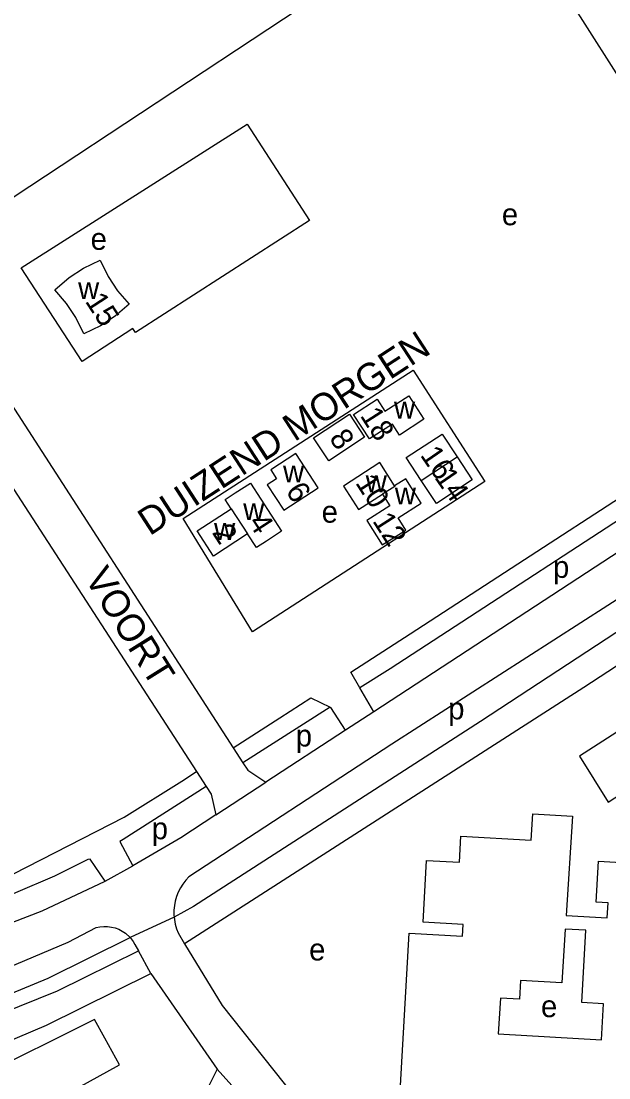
# Model space of a CAD drawing. Extents: x 159441 to 162086, y 388175 to 389787.
# Drawn here: x 159658.3 to 159765.8, y 389104.6 to 389297.7 of the extents above; entities that cross this region are included whole.
import ezdxf

# ---------------------------------------------------------------- set-up
doc = ezdxf.new("R2010")
doc.units = 0
for name, color, linetype in [('BLT_Basislijn', 7, 'Continuous'), ('BLT_Bebouwing', 7, 'Continuous'), ('BLT_Centroide', 7, 'Continuous'), ('BLT_Huisnummer', 7, 'Continuous'), ('BLT_Huisnummer_zonder_bebouwing', 7, 'Continuous'), ('BLT_Onderverdeling_panden', 7, 'Continuous'), ('BLT_Plantopo', 7, 'Continuous'), ('BLT_Straatnaam', 7, 'Continuous'), ('BLT_Vlakafsluiter', 7, 'Continuous')]:
    doc.layers.add(name, color=color, linetype=linetype)

msp = doc.modelspace()

# ---------------------------------------------------------------- linework, layer by layer
at = {"layer": 'BLT_Basislijn'}
for p, q in [((159632.53, 389249.52), (159744.65, 389323.51)), ((159751.94, 389312.03), (159802.13, 389232.96)), ((159729.99, 389233.96), (159743.05, 389213.57)), ((159749.12, 389198.56), (159802.13, 389232.96)), ((159654.86, 389215.4), (159690.37, 389160.58)), ((159729.42, 389185.78), (159749.12, 389198.56)), ((159718.55, 389178.74), (159729.42, 389185.78)), ((159705.59, 389170.39), (159711.29, 389174.07)), ((159711.29, 389174.07), (159714.77, 389172.36)), ((159714.77, 389172.36), (159698.86, 389162.19)), ((159717.63, 389168.15), (159714.89, 389172.31)), ((159697.09, 389164.92), (159705.59, 389170.39)), ((159717.63, 389168.15), (159703.01, 389158.62)), ((159697.09, 389164.92), (159698.86, 389162.19)), ((159687.68, 389158.85), (159690.37, 389160.58)), ((159690.37, 389160.58), (159692.12, 389157.88)), ((159677.15, 389152.25), (159687.68, 389158.85)), ((159656.9, 389141.92), (159677.15, 389152.25)), ((159673.65, 389140.54), (159678.74, 389143.36)), ((159663.23, 389122.81), (159678.26, 389130.29)), ((159687.01, 389131.11), (159688.15, 389129.13)), ((159679.11, 389129), (159679.73, 389127.81)), ((159681.99, 389123.7), (159679.73, 389127.81)), ((159652.42, 389118.33), (159663.23, 389122.81))]:
    msp.add_line(p, q, dxfattribs=at)
msp.add_lwpolyline([(159658.31, 389252.66), (159699.62, 389278.91), (159710.99, 389261.32), (159679.23, 389240.8), (159678.73, 389241.58), (159669.43, 389235.54)], close=True, dxfattribs=at)
for points in [[(159632.53, 389249.52), (159633.73, 389247.94), (159636.87, 389245.58), (159644.25, 389242.1), (159652.67, 389233.51), (159697.09, 389164.92)], [(159743.05, 389213.57), (159700.57, 389186.11), (159687.92, 389206.83), (159729.99, 389233.96)], [(159786.48, 389213.09), (159785.01, 389215.29), (159783.52, 389216.75), (159781.19, 389215.4), (159725.75, 389179.37), (159720.25, 389175.86)], [(159786.48, 389213.09), (159722.8, 389171.53)], [(159790.38, 389207.09), (159792.85, 389203.09), (159791.74, 389202.13), (159742.3, 389169.73), (159689.83, 389135.9), (159686.28, 389133.97)], [(159790.38, 389207.09), (159785.62, 389204.27), (159770.47, 389194.08), (159726.07, 389165.62), (159688.98, 389141.33)], [(159793.63, 389197.16), (159761.15, 389175.97), (159688.15, 389129.13)], [(159720.25, 389175.86), (159718.55, 389178.74)], [(159722.8, 389171.53), (159720.25, 389175.86)], [(159714.77, 389172.36), (159714.89, 389172.31)], [(159722.8, 389171.53), (159717.63, 389168.15)], [(159698.86, 389162.19), (159699.74, 389160.83), (159703.01, 389158.62)], [(159692.12, 389157.88), (159676.95, 389148.2), (159676.35, 389147.8), (159678.74, 389143.36)], [(159692.12, 389157.88), (159693.02, 389156.48), (159693.91, 389152.67)], [(159693.91, 389152.67), (159687.5, 389148.49), (159678.74, 389143.36)], [(159673.65, 389140.54), (159670.9, 389144.58), (159670.52, 389144.52), (159664.4, 389141.49), (159650.05, 389135.35), (159631.04, 389128.66), (159612.1, 389124.04), (159597.36, 389121.44), (159580.52, 389118.94), (159565.08, 389117.6), (159539.33, 389115.77)], [(159688.98, 389141.33), (159688.4, 389140.71), (159687.88, 389140.03), (159687.42, 389139.31), (159687.03, 389138.55), (159686.72, 389137.75), (159686.48, 389136.93), (159686.32, 389136.09), (159686.24, 389135.24), (159686.24, 389134.39), (159686.28, 389133.97)], [(159500.66, 389107.35), (159515.37, 389108.32), (159584.16, 389114.12), (159614.49, 389119.32), (159626.1, 389122.22), (159641.74, 389127.26), (159662.12, 389135.14), (159673.65, 389140.54)], [(159686.28, 389133.97), (159686.32, 389133.54), (159686.48, 389132.7), (159686.71, 389131.87), (159687.01, 389131.11)], [(159525.86, 389097.11), (159551.4, 389101.15), (159604.37, 389109.5), (159624.03, 389113.78), (159632.93, 389116.43), (159648.23, 389121.53), (159666.92, 389129.4), (159672.01, 389132.06)], [(159672.01, 389132.06), (159672.7, 389132.2), (159673.4, 389132.27), (159674.1, 389132.26), (159674.8, 389132.17), (159675.48, 389132), (159676.14, 389131.76), (159676.76, 389131.44), (159677.35, 389131.05), (159678.26, 389130.29)], [(159678.26, 389130.29), (159678.79, 389129.53), (159679.11, 389129)], [(159504.28, 389082.44), (159530.95, 389089.7), (159548.62, 389093.73), (159605.67, 389102.2), (159629.93, 389107.91), (159644.32, 389112.21), (159664.93, 389120.53), (159679.73, 389127.81)], [(159688.15, 389129.13), (159695.07, 389117.86), (159712.06, 389096.47), (159714.2, 389094.06), (159715.53, 389093.71), (159722.91, 389093.05)], [(159505.46, 389074.96), (159506.1, 389077.76), (159506.99, 389078.46), (159508.78, 389079.21), (159526.06, 389083.91), (159572.01, 389091.55), (159601.73, 389095.89), (159629.93, 389102.55), (159651.83, 389109.56), (159662.94, 389114.27), (159681.99, 389123.7)], [(159681.99, 389123.7), (159694.13, 389106.22)], [(159694.13, 389106.22), (159691.51, 389100.96), (159679.57, 389095.67), (159661.96, 389081.94), (159656.66, 389082.33), (159651.86, 389084.58), (159651.82, 389086.78), (159655.2, 389095.33), (159676.31, 389106.98), (159673.6, 389111.89), (159671.73, 389115.27), (159650.36, 389104.68), (159635.16, 389099.67), (159596.44, 389091.79), (159518.87, 389077.6), (159519.87, 389072.19), (159514.45, 389071.2), (159539.21, 388932.17)], [(159694.13, 389106.22), (159701.68, 389097.78)]]:
    msp.add_lwpolyline(points, dxfattribs=at)
at = {"layer": 'BLT_Bebouwing'}
msp.add_line((159763.42, 389136.72), (159763.88, 389144.22), dxfattribs=at)
for points in [[(159664.48, 389248.63), (159667.08, 389250.89), (159669.67, 389252.58), (159672.77, 389254.07), (159674.21, 389251.04), (159675.91, 389248.46), (159678.04, 389246.02), (159675.46, 389243.79), (159672.83, 389242.07), (159669.74, 389240.59), (159668.32, 389243.55), (159666.61, 389246.14)], [(159719.09, 389225.86), (159723.39, 389228.62), (159724.8, 389226.43), (159729.17, 389229.26), (159731.94, 389224.96), (159727.47, 389222.08), (159726.17, 389224.1), (159721.96, 389221.39)], [(159708.52, 389218.72), (159703.92, 389215.74), (159704.99, 389214.06), (159703.3, 389212.96), (159706.31, 389208.36), (159712.58, 389212.43)], [(159760.36, 389163.4), (159765.6, 389155), (159773.61, 389160.15), (159771.86, 389162.87), (159786.84, 389172.52), (159783.25, 389178.08)]]:
    msp.add_lwpolyline(points, close=True, dxfattribs=at)
for points in [[(159726.59, 389212.8), (159723.87, 389217.04), (159717.21, 389212.75), (159719.96, 389208.47), (159724.35, 389211.26)], [(159697.43, 389211.51), (159700.21, 389213.31), (159705.91, 389204.51), (159703.14, 389202.72)], [(159724.35, 389211.26), (159725.69, 389209.15), (159721.48, 389206.48), (159724.31, 389202.02), (159728.63, 389204.72), (159727.26, 389206.93), (159731.45, 389209.61), (159728.61, 389214.09), (159726.59, 389212.8)], [(159696.7, 389208.6), (159695.6, 389210.32), (159697.43, 389211.51)], [(159699.7, 389204.01), (159693.45, 389199.96), (159690.47, 389204.57), (159696.7, 389208.6)], [(159703.14, 389202.72), (159701.31, 389201.52), (159699.7, 389204.01)], [(159763.88, 389144.22), (159777.4, 389143.43), (159777.14, 389139.07), (159779.79, 389138.91), (159783.31, 389142.04), (159781.23, 389144.38), (159796.23, 389157.73), (159796.63, 389157.24), (159798.31, 389158.74), (159797.96, 389159.13), (159803.07, 389163.68), (159812.89, 389152.64)], [(159729.27, 389131.07), (159738.98, 389130.5), (159739.11, 389132.64), (159731.78, 389133.07), (159732.44, 389144.35), (159738.43, 389144), (159738.71, 389148.79), (159751.56, 389148.04), (159751.84, 389152.84), (159759.12, 389152.41), (159757.94, 389134.3), (159765.45, 389133.86)], [(159765.45, 389133.86), (159765.61, 389136.59), (159763.42, 389136.72)], [(159745.92, 389119.2), (159745.54, 389112.66), (159764.4, 389111.55), (159764.78, 389118.15), (159760.8, 389118.38), (159761.57, 389131.58)], [(159761.57, 389131.58), (159757.78, 389131.8), (159757.14, 389121.95), (159749.61, 389122.39), (159749.39, 389118.99), (159745.92, 389119.2)], [(159727.33, 389097.85), (159729.27, 389131.07)]]:
    msp.add_lwpolyline(points, dxfattribs=at)
at = {"layer": 'BLT_Onderverdeling_panden'}
msp.add_line((159696.7, 389208.6), (159699.7, 389204.01), dxfattribs=at)
msp.add_lwpolyline([(159726.59, 389212.8), (159726.65, 389212.71), (159724.35, 389211.26)], dxfattribs=at)
at = {"layer": 'BLT_Plantopo'}
for points in [[(159711.78, 389221.59), (159718.32, 389225.89), (159721.08, 389221.69), (159714.54, 389217.39)], [(159738.03, 389218.08), (159740.78, 389213.9), (159734.21, 389209.59), (159731.46, 389213.77)]]:
    msp.add_lwpolyline(points, close=True, dxfattribs=at)
msp.add_lwpolyline([(159731.46, 389213.77), (159728.71, 389217.96), (159735.28, 389222.27), (159738.03, 389218.08)], dxfattribs=at)
at = {"layer": 'BLT_Vlakafsluiter'}
msp.add_line((159693.91, 389152.67), (159703.01, 389158.62), dxfattribs=at)
msp.add_lwpolyline([(159686.28, 389133.97), (159686.28, 389133.97), (159678.26, 389130.29)], dxfattribs=at)

# ---------------------------------------------------------------- texts
at = {"layer": 'BLT_Centroide'}
for s, p in [('e', (159746.19, 389260.42)), ('e', (159671, 389255.93)), ('w', (159668.71, 389246.95)), ('w', (159726.47, 389225.1)), ('w', (159706.18, 389213.44)), ('w', (159721.3, 389211.64)), ('w', (159726.62, 389209.4)), ('w', (159698.9, 389206.53)), ('e', (159713.24, 389206.07)), ('w', (159693.57, 389202.91)), ('p', (159755.54, 389195.98)), ('p', (159736.38, 389170.12)), ('p', (159708.51, 389165.16)), ('p', (159682.17, 389148.21)), ('e', (159710.95, 389126.07)), ('e', (159753.34, 389115.7))]:
    msp.add_text(s, height=4, dxfattribs=at).set_placement(p)
at = {"layer": 'BLT_Huisnummer'}
for s, rotation, p in [('15', 303.0028, (159669.89, 389246.54)), ('18', 302.6171, (159720.17, 389225.63)), ('10', 302.6171, (159719.31, 389213.36)), ('6', 303.0028, (159706.55, 389211.86)), ('4', 303.0028, (159699.71, 389206.13)), ('12', 302.6171, (159722.43, 389206.4)), ('2', 303.0028, (159693.1, 389204.26))]:
    msp.add_text(s, height=4, rotation=rotation, dxfattribs=at).set_placement(p)
at = {"layer": 'BLT_Huisnummer_zonder_bebouwing'}
for s, p in [('8', (159714.5, 389221.47)), ('16', (159731.14, 389218.41)), ('14', (159733.74, 389214.38))]:
    msp.add_text(s, height=4, rotation=304.6171, dxfattribs=at).set_placement(p)
at = {"layer": 'BLT_Straatnaam'}
for s, rotation, p in [('DUIZEND MORGEN', 33.0004, (159681.79, 389203.57)), ('VOORT', 302.0004, (159669.78, 389195.95))]:
    msp.add_text(s, height=5, rotation=rotation, dxfattribs=at).set_placement(p)

doc.saveas('drawing.dxf')
